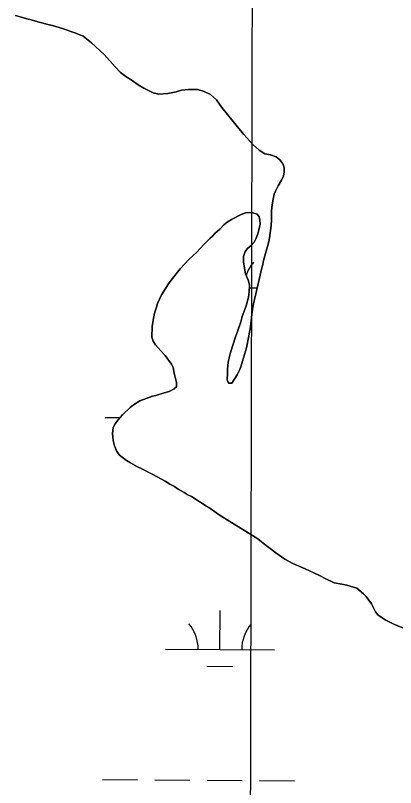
# Model space of a CAD drawing. Extents: x 3172231 to 3210228, y 940198 to 965780.
# Drawn here: x 3202364 to 3202713, y 948874 to 949583 of the extents above; entities that cross this region are included whole.
import ezdxf

# ---------------------------------------------------------------- set-up
doc = ezdxf.new("R2010")
doc.units = 0
for name, color, linetype in [('V-GRID-MAJR', 7, 'Continuous'), ('V-SITE-VEGE', 7, 'Continuous'), ('V-TOPO-SHOR', 7, 'Continuous'), ('V-WETL-SWMP', 7, 'Continuous')]:
    doc.layers.add(name, color=color, linetype=linetype)

msp = doc.modelspace()

# ---------------------------------------------------------------- linework, layer by layer
at = {"layer": 'V-GRID-MAJR'}
msp.add_spline([(3202573.298, 945665.343), (3202586.522, 951726.618), (3202599.75, 957789.841), (3202612.979, 963853.114), (3202612.983, 963855.01)], degree=3, dxfattribs=at)
at = {"layer": 'V-SITE-VEGE'}
for p, q in [((3202374.843, 949580.025), (3202364.388, 949583.12)), ((3202378.892, 949578.991), (3202374.843, 949580.025)), ((3202384.795, 949577.273), (3202378.892, 949578.991)), ((3202388.506, 949576.408), (3202384.795, 949577.273)), ((3202394.24, 949574.86), (3202388.506, 949576.408)), ((3202398.289, 949573.996), (3202394.24, 949574.86)), ((3202408.576, 949570.901), (3202398.289, 949573.996)), ((3202415.15, 949568.501), (3202408.576, 949570.901)), ((3202419.871, 949566.961), (3202415.15, 949568.501)), ((3202426.613, 949564.055), (3202419.871, 949566.961)), ((3202434.115, 949557.882), (3202426.613, 949564.055)), ((3202445.714, 949547.351), (3202434.115, 949557.882)), ((3202455.956, 949535.815), (3202445.714, 949547.351)), ((3202460.743, 949530.808), (3202455.956, 949535.815)), ((3202465.613, 949527.105), (3202460.743, 949530.808)), ((3202470.68, 949523.986), (3202465.613, 949527.105)), ((3202477.11, 949519.503), (3202470.68, 949523.986)), ((3202482.372, 949516.187), (3202477.11, 949519.503)), ((3202490.752, 949512.093), (3202482.372, 949516.187)), ((3202511.797, 949513.07), (3202504.394, 949511.509)), ((3202516.866, 949514.434), (3202511.797, 949513.07)), ((3202523.295, 949515.212), (3202516.866, 949514.434)), ((3202531.675, 949515.018), (3202523.295, 949515.212)), ((3202537.717, 949513.264), (3202531.675, 949515.018)), ((3202543.562, 949510.34), (3202537.717, 949513.264)), ((3202496.013, 949510.926), (3202490.752, 949512.093)), ((3202504.394, 949511.509), (3202496.013, 949510.926)), ((3202549.02, 949505.662), (3202543.562, 949510.34)), ((3202553.888, 949498.644), (3202549.02, 949505.662)), ((3202568.115, 949480.904), (3202553.888, 949498.644)), ((3202573.962, 949473.691), (3202568.115, 949480.904)), ((3202582.146, 949464.53), (3202573.962, 949473.691)), ((3202587.993, 949459.267), (3202582.146, 949464.53)), ((3202593.254, 949455.953), (3202587.993, 949459.267)), ((3202598.516, 949454.978), (3202593.254, 949455.953)), ((3202603.777, 949453.223), (3202598.516, 949454.978)), ((3202607.091, 949450.495), (3202603.777, 949453.223)), ((3202609.237, 949447.765), (3202607.091, 949450.495)), ((3202610.402, 949445.427), (3202609.237, 949447.765)), ((3202611.183, 949442.697), (3202610.402, 949445.427)), ((3202611.117, 949439.033), (3202611.183, 949442.697)), ((3202608.696, 949431.717), (3202610.312, 949435.783)), ((3202610.312, 949435.783), (3202611.117, 949439.033)), ((3202605.659, 949426.433), (3202608.696, 949431.717)), ((3202602.018, 949418.911), (3202603.232, 949421.758)), ((3202603.232, 949421.758), (3202605.659, 949426.433)), ((3202600.009, 949408.96), (3202600.809, 949414.24)), ((3202600.809, 949414.24), (3202602.018, 949418.911)), ((3202599.409, 949403.477), (3202600.009, 949408.96)), ((3202562.67, 949395.486), (3202571.597, 949400.172)), ((3202571.597, 949400.172), (3202575.656, 949401.601)), ((3202575.656, 949401.601), (3202579.31, 949402.013)), ((3202579.31, 949402.013), (3202582.355, 949401.818)), ((3202582.355, 949401.818), (3202586.215, 949400.606)), ((3202586.215, 949400.606), (3202588.048, 949398.173)), ((3202599.423, 949395.353), (3202599.409, 949403.477)), ((3202555.776, 949390.597), (3202558.817, 949393.041)), ((3202558.817, 949393.041), (3202562.67, 949395.486)), ((3202588.048, 949398.173), (3202588.865, 949394.927)), ((3202588.865, 949394.927), (3202588.874, 949391.271)), ((3202599.03, 949390.071), (3202599.423, 949395.353)), ((3202547.262, 949382.659), (3202552.131, 949386.733)), ((3202552.131, 949386.733), (3202555.776, 949390.597)), ((3202587.868, 949386.192), (3202586.861, 949382.535)), ((3202588.874, 949391.271), (3202587.868, 949386.192)), ((3202598.03, 949380.933), (3202599.03, 949390.071)), ((3202537.332, 949372.489), (3202542.804, 949378.187)), ((3202542.804, 949378.187), (3202545.237, 949380.423)), ((3202545.237, 949380.423), (3202547.262, 949382.659)), ((3202585.445, 949378.471), (3202583.625, 949374.814)), ((3202586.861, 949382.535), (3202585.445, 949378.471)), ((3202597.43, 949376.87), (3202598.03, 949380.933)), ((3202530.645, 949365.167), (3202537.332, 949372.489)), ((3202580.991, 949371.965), (3202577.341, 949368.911)), ((3202583.625, 949374.814), (3202580.991, 949371.965)), ((3202591.985, 949357.772), (3202596.423, 949372.807)), ((3202596.423, 949372.807), (3202597.43, 949376.87)), ((3202523.956, 949359.062), (3202530.645, 949365.167)), ((3202575.318, 949366.064), (3202573.7, 949361.596)), ((3202577.341, 949368.911), (3202575.318, 949366.064)), ((3202515.445, 949350.113), (3202523.956, 949359.062)), ((3202573.7, 949361.596), (3202573.71, 949356.519)), ((3202573.71, 949356.519), (3202575.56, 949345.558)), ((3202591.38, 949354.319), (3202591.985, 949357.772)), ((3202507.343, 949339.942), (3202515.445, 949350.113)), ((3202589.973, 949348.63), (3202591.38, 949354.319)), ((3202575.56, 949345.558), (3202578.212, 949339.266)), ((3202582.922, 949318.158), (3202589.165, 949344.569)), ((3202589.165, 949344.569), (3202589.973, 949348.63)), ((3202498.434, 949326.321), (3202504.912, 949336.485)), ((3202504.912, 949336.485), (3202507.343, 949339.942)), ((3202578.212, 949339.266), (3202579.234, 949335.207)), ((3202579.234, 949335.207), (3202579.043, 949329.117)), ((3202579.043, 949329.117), (3202578.24, 949324.24)), ((3202494.793, 949318.395), (3202498.434, 949326.321)), ((3202578.24, 949324.24), (3202576.022, 949316.317)), ((3202491.966, 949309.658), (3202493.785, 949314.94)), ((3202493.785, 949314.94), (3202494.793, 949318.395)), ((3202576.022, 949316.317), (3202572.588, 949306.359)), ((3202581.917, 949313.079), (3202582.922, 949318.158)), ((3202490.359, 949301.329), (3202491.966, 949309.658)), ((3202580.915, 949305.565), (3202581.917, 949313.079)), ((3202489.959, 949297.266), (3202490.359, 949301.329)), ((3202571.177, 949301.485), (3202568.148, 949292.545)), ((3202572.588, 949306.359), (3202571.177, 949301.485)), ((3202579.717, 949295.206), (3202580.719, 949302.517)), ((3202580.719, 949302.517), (3202580.915, 949305.565)), ((3202489.572, 949287.317), (3202489.959, 949297.266)), ((3202576.502, 949277.534), (3202579.717, 949295.206)), ((3202490.799, 949283.663), (3202489.572, 949287.317)), ((3202566.329, 949287.87), (3202561.889, 949273.241)), ((3202568.148, 949292.545), (3202566.329, 949287.87)), ((3202493.04, 949280.419), (3202490.799, 949283.663)), ((3202497.719, 949274.945), (3202493.04, 949280.419)), ((3202501.789, 949270.486), (3202497.719, 949274.945)), ((3202561.889, 949273.241), (3202560.077, 949266.13)), ((3202572.871, 949265.547), (3202576.502, 949277.534)), ((3202507.693, 949262.784), (3202501.789, 949270.486)), ((3202560.077, 949266.13), (3202559.475, 949261.864)), ((3202571.66, 949261.076), (3202572.871, 949265.547)), ((3202509.12, 949259.738), (3202507.693, 949262.784)), ((3202510.147, 949254.461), (3202509.12, 949259.738)), ((3202559.475, 949261.864), (3202559.079, 949257.6)), ((3202559.079, 949257.6), (3202559.083, 949254.35)), ((3202567.818, 949252.945), (3202570.448, 949257.826)), ((3202570.448, 949257.826), (3202571.66, 949261.076)), ((3202512.192, 949245.732), (3202510.147, 949254.461)), ((3202559.083, 949254.35), (3202558.688, 949248.257)), ((3202563.161, 949245.22), (3202567.818, 949252.945)), ((3202512.201, 949241.874), (3202512.192, 949245.732)), ((3202558.688, 949248.257), (3202559.911, 949245.214)), ((3202559.911, 949245.214), (3202563.161, 949245.22)), ((3202493.332, 949233.715), (3202500.84, 949236.166)), ((3202500.84, 949236.166), (3202505.508, 949237.395)), ((3202505.508, 949237.395), (3202509.97, 949239.838)), ((3202509.97, 949239.838), (3202512.201, 949241.874)), ((3202472.838, 949225.351), (3202478.517, 949228.814)), ((3202478.517, 949228.814), (3202490.287, 949233.1)), ((3202490.287, 949233.1), (3202493.332, 949233.715)), ((3202462.5, 949215.989), (3202469.594, 949222.702)), ((3202469.594, 949222.702), (3202472.838, 949225.351)), ((3202458.449, 949211.109), (3202462.5, 949215.989)), ((3202454.197, 949204.399), (3202456.016, 949207.854)), ((3202456.016, 949207.854), (3202458.449, 949211.109)), ((3202453.392, 949198.915), (3202454.197, 949204.399)), ((3202454.017, 949192.621), (3202453.392, 949198.915)), ((3202455.244, 949187.751), (3202454.017, 949192.621)), ((3202457.284, 949182.881), (3202455.244, 949187.751)), ((3202459.729, 949179.232), (3202457.284, 949182.881)), ((3202466.235, 949174.167), (3202459.729, 949179.232)), ((3202469.895, 949171.941), (3202466.235, 949174.167)), ((3202476.4, 949168.297), (3202469.895, 949171.941)), ((3202479.855, 949166.882), (3202476.4, 949168.297)), ((3202491.237, 949161.017), (3202479.855, 949166.882)), ((3202494.49, 949158.991), (3202491.237, 949161.017)), ((3202501.807, 949155.147), (3202494.49, 949158.991)), ((3202506.077, 949152.515), (3202501.807, 949155.147)), ((3202510.345, 949150.289), (3202506.077, 949152.515)), ((3202513.802, 949147.86), (3202510.345, 949150.289)), ((3202519.291, 949144.825), (3202513.802, 949147.86)), ((3202522.138, 949143.002), (3202519.291, 949144.825)), ((3202525.998, 949140.979), (3202522.138, 949143.002)), ((3202533.115, 949136.324), (3202525.998, 949140.979)), ((3202536.164, 949134.501), (3202533.115, 949136.324)), ((3202539.011, 949132.476), (3202536.164, 949134.501)), ((3202541.858, 949130.858), (3202539.011, 949132.476)), ((3202552.432, 949123.567), (3202541.858, 949130.858)), ((3202582.113, 949105.35), (3202552.432, 949123.567)), ((3202586.789, 949102.108), (3202582.113, 949105.35)), ((3202591.669, 949098.057), (3202586.789, 949102.108)), ((3202603.466, 949089.349), (3202591.669, 949098.057)), ((3202611.799, 949083.475), (3202603.466, 949089.349)), ((3202619.119, 949079.428), (3202611.799, 949083.475)), ((3202630.297, 949074.577), (3202619.119, 949079.428)), ((3202638.22, 949070.935), (3202630.297, 949074.577)), ((3202644.118, 949068.105), (3202638.22, 949070.935)), ((3202648.589, 949065.676), (3202644.118, 949068.105)), ((3202656.923, 949061.834), (3202648.589, 949065.676)), ((3202664.031, 949060.63), (3202656.923, 949061.834)), ((3202668.705, 949059.622), (3202664.031, 949060.63)), ((3202677.642, 949056.798), (3202668.705, 949059.622)), ((3202683.948, 949051.733), (3202677.642, 949056.798)), ((3202686.186, 949049.3), (3202683.948, 949051.733)), ((3202691.073, 949042.407), (3202686.186, 949049.3)), ((3202694.946, 949035.104), (3202691.073, 949042.407)), ((3202696.981, 949032.265), (3202694.946, 949035.104)), ((3202700.033, 949030.037), (3202696.981, 949032.265)), ((3202703.896, 949027.608), (3202700.033, 949030.037)), ((3202711.619, 949023.764), (3202703.896, 949027.608)), ((3202727.876, 949017.093), (3202711.619, 949023.764))]:
    msp.add_line(p, q, dxfattribs=at)
at = {"layer": 'V-TOPO-SHOR'}
for points in [[(3202455.956, 949535.815), (3202445.714, 949547.351), (3202434.115, 949557.882), (3202426.613, 949564.055), (3202419.871, 949566.961), (3202415.15, 949568.503), (3202408.576, 949570.901), (3202404.359, 949572.106), (3202398.289, 949573.996), (3202394.24, 949574.86), (3202388.506, 949576.408), (3202384.795, 949577.273), (3202378.892, 949578.991), (3202374.843, 949580.025), (3202368.605, 949581.916), (3202364.388, 949583.12)], [(3202455.956, 949535.815), (3202460.743, 949530.808), (3202465.613, 949527.105), (3202470.68, 949523.986), (3202477.11, 949519.503), (3202482.372, 949516.187), (3202490.752, 949512.093), (3202496.013, 949510.926), (3202504.394, 949511.509), (3202511.797, 949513.07), (3202516.866, 949514.434), (3202523.295, 949515.212), (3202531.675, 949515.018), (3202537.717, 949513.264), (3202543.562, 949510.34), (3202549.02, 949505.662), (3202553.89, 949498.644), (3202568.115, 949480.904), (3202573.962, 949473.691), (3202582.146, 949464.53), (3202587.993, 949459.267), (3202593.254, 949455.953), (3202598.516, 949454.978), (3202603.777, 949453.223), (3202607.091, 949450.495), (3202609.235, 949447.765), (3202610.402, 949445.427), (3202611.183, 949442.697), (3202611.117, 949439.033)], [(3202586.215, 949400.606), (3202588.048, 949398.173), (3202588.865, 949394.927), (3202588.874, 949391.271), (3202587.868, 949386.192), (3202586.861, 949382.535), (3202585.445, 949378.471), (3202583.625, 949374.814), (3202580.991, 949371.965), (3202577.341, 949368.911), (3202575.318, 949366.064), (3202573.7, 949361.596), (3202573.71, 949356.519), (3202575.56, 949345.558), (3202578.212, 949339.266), (3202579.234, 949335.207), (3202579.043, 949329.117), (3202578.24, 949324.24), (3202576.022, 949316.317), (3202572.588, 949306.359), (3202571.177, 949301.485), (3202568.148, 949292.543), (3202566.329, 949287.87), (3202561.889, 949273.241), (3202560.077, 949266.13), (3202559.475, 949261.864), (3202559.077, 949257.6), (3202559.083, 949254.35), (3202558.688, 949248.257), (3202559.913, 949245.214), (3202563.161, 949245.22), (3202567.818, 949252.945), (3202570.448, 949257.826), (3202571.66, 949261.076), (3202572.871, 949265.547), (3202576.502, 949277.534), (3202579.717, 949295.206), (3202580.719, 949302.517), (3202580.915, 949305.565), (3202581.917, 949313.079), (3202582.922, 949318.158), (3202589.167, 949344.569), (3202589.971, 949348.63), (3202591.38, 949354.319), (3202591.985, 949357.772), (3202596.423, 949372.807), (3202597.43, 949376.87), (3202598.03, 949380.933), (3202599.03, 949390.071), (3202599.425, 949395.353), (3202599.409, 949403.475), (3202600.009, 949408.96), (3202600.809, 949414.24), (3202602.02, 949418.911), (3202603.232, 949421.758), (3202605.659, 949426.433), (3202608.696, 949431.717), (3202610.312, 949435.783), (3202611.117, 949439.033)], [(3202727.876, 949017.093), (3202711.619, 949023.764), (3202703.896, 949027.608), (3202700.033, 949030.037), (3202696.981, 949032.265), (3202694.946, 949035.104), (3202691.073, 949042.407), (3202686.186, 949049.3), (3202683.948, 949051.733), (3202677.644, 949056.798), (3202668.705, 949059.622), (3202664.031, 949060.63), (3202656.923, 949061.834), (3202648.589, 949065.676), (3202644.118, 949068.105), (3202638.222, 949070.935), (3202630.297, 949074.577), (3202619.119, 949079.428), (3202611.801, 949083.475), (3202603.466, 949089.349), (3202591.669, 949098.057), (3202586.789, 949102.108), (3202582.113, 949105.35), (3202552.432, 949123.567), (3202541.858, 949130.858), (3202539.011, 949132.476), (3202536.164, 949134.501), (3202533.115, 949136.324), (3202525.998, 949140.979), (3202522.138, 949143.002), (3202519.291, 949144.825), (3202513.802, 949147.86), (3202510.345, 949150.289), (3202506.077, 949152.515), (3202501.807, 949155.147), (3202494.49, 949158.991), (3202491.237, 949161.017), (3202479.855, 949166.882), (3202476.4, 949168.297), (3202469.895, 949171.941), (3202466.235, 949174.167), (3202459.729, 949179.232), (3202457.284, 949182.881), (3202455.244, 949187.751), (3202454.017, 949192.621), (3202453.394, 949198.915), (3202454.197, 949204.399), (3202456.018, 949207.854), (3202458.449, 949211.109), (3202462.5, 949215.989), (3202469.594, 949222.704), (3202472.838, 949225.351), (3202478.517, 949228.814), (3202490.287, 949233.1), (3202493.332, 949233.715), (3202500.84, 949236.166), (3202505.508, 949237.395), (3202509.97, 949239.838), (3202512.201, 949241.874), (3202512.192, 949245.732), (3202510.147, 949254.461), (3202509.12, 949259.738), (3202507.693, 949262.782), (3202501.789, 949270.486), (3202497.719, 949274.945), (3202493.04, 949280.419), (3202490.799, 949283.663), (3202489.572, 949287.317), (3202489.959, 949297.266), (3202490.359, 949301.329), (3202491.966, 949309.658), (3202493.785, 949314.94), (3202494.793, 949318.395), (3202498.434, 949326.321), (3202504.912, 949336.485), (3202507.343, 949339.942), (3202515.445, 949350.113), (3202523.956, 949359.062), (3202530.645, 949365.167), (3202537.332, 949372.489), (3202542.804, 949378.187), (3202545.237, 949380.425), (3202547.262, 949382.661), (3202552.128, 949386.733), (3202555.776, 949390.597), (3202558.817, 949393.041), (3202562.67, 949395.484), (3202571.597, 949400.172), (3202575.656, 949401.601), (3202579.31, 949402.015), (3202582.355, 949401.818), (3202586.215, 949400.606)]]:
    msp.add_lwpolyline(points, dxfattribs=at)
at = {"layer": 'V-WETL-SWMP'}
for p, q in [((3202364.389, 949583.119), (3202368.605, 949581.915)), ((3202368.605, 949581.915), (3202374.844, 949580.025)), ((3202374.844, 949580.025), (3202378.893, 949578.991)), ((3202378.893, 949578.991), (3202384.795, 949577.272)), ((3202384.795, 949577.272), (3202388.506, 949576.409)), ((3202388.506, 949576.409), (3202394.24, 949574.86)), ((3202394.24, 949574.86), (3202398.289, 949573.995)), ((3202398.289, 949573.995), (3202404.36, 949572.106)), ((3202404.36, 949572.106), (3202408.576, 949570.902)), ((3202408.576, 949570.902), (3202415.15, 949568.504)), ((3202415.15, 949568.504), (3202419.871, 949566.96)), ((3202419.871, 949566.96), (3202426.612, 949564.055)), ((3202426.612, 949564.055), (3202434.114, 949557.882)), ((3202434.114, 949557.882), (3202445.714, 949547.352)), ((3202445.714, 949547.352), (3202455.957, 949535.815)), ((3202455.957, 949535.815), (3202460.742, 949530.808)), ((3202460.742, 949530.808), (3202465.613, 949527.104)), ((3202465.613, 949527.104), (3202470.68, 949523.985)), ((3202470.68, 949523.985), (3202477.111, 949519.502)), ((3202477.111, 949519.502), (3202482.372, 949516.188)), ((3202482.372, 949516.188), (3202490.752, 949512.094)), ((3202504.393, 949511.51), (3202511.798, 949513.069)), ((3202511.798, 949513.069), (3202516.865, 949514.434)), ((3202516.865, 949514.434), (3202523.295, 949515.213)), ((3202523.295, 949515.213), (3202531.675, 949515.018)), ((3202531.675, 949515.018), (3202537.716, 949513.264)), ((3202537.716, 949513.264), (3202543.562, 949510.34)), ((3202490.752, 949512.094), (3202496.013, 949510.925)), ((3202496.013, 949510.925), (3202504.393, 949511.51)), ((3202543.562, 949510.34), (3202549.019, 949505.662)), ((3202549.019, 949505.662), (3202553.89, 949498.644)), ((3202553.89, 949498.644), (3202568.116, 949480.905)), ((3202568.116, 949480.905), (3202573.962, 949473.692)), ((3202573.962, 949473.692), (3202582.147, 949464.53)), ((3202582.147, 949464.53), (3202587.993, 949459.267)), ((3202587.993, 949459.267), (3202593.255, 949455.953)), ((3202593.255, 949455.953), (3202598.516, 949454.978)), ((3202598.516, 949454.978), (3202603.778, 949453.224)), ((3202603.778, 949453.224), (3202607.09, 949450.495)), ((3202607.09, 949450.495), (3202609.234, 949447.766)), ((3202609.234, 949447.766), (3202610.403, 949445.426)), ((3202610.403, 949445.426), (3202611.183, 949442.697)), ((3202611.183, 949442.697), (3202611.118, 949439.033)), ((3202610.312, 949435.782), (3202608.696, 949431.718)), ((3202611.118, 949439.033), (3202610.312, 949435.782)), ((3202608.696, 949431.718), (3202605.66, 949426.433)), ((3202603.232, 949421.758), (3202602.019, 949418.912)), ((3202605.66, 949426.433), (3202603.232, 949421.758)), ((3202600.81, 949414.24), (3202600.008, 949408.959)), ((3202602.019, 949418.912), (3202600.81, 949414.24)), ((3202600.008, 949408.959), (3202599.409, 949403.475)), ((3202571.596, 949400.172), (3202562.67, 949395.485)), ((3202575.655, 949401.602), (3202571.596, 949400.172)), ((3202579.309, 949402.015), (3202575.655, 949401.602)), ((3202582.355, 949401.818), (3202579.309, 949402.015)), ((3202586.216, 949400.607), (3202582.355, 949401.818)), ((3202588.048, 949398.173), (3202586.216, 949400.607)), ((3202599.409, 949403.475), (3202599.425, 949395.352)), ((3202558.817, 949393.041), (3202555.776, 949390.598)), ((3202562.67, 949395.485), (3202558.817, 949393.041)), ((3202588.866, 949394.926), (3202588.048, 949398.173)), ((3202588.873, 949391.271), (3202588.866, 949394.926)), ((3202599.425, 949395.352), (3202599.029, 949390.072)), ((3202552.128, 949386.733), (3202547.262, 949382.662)), ((3202555.776, 949390.598), (3202552.128, 949386.733)), ((3202586.86, 949382.535), (3202587.868, 949386.193)), ((3202587.868, 949386.193), (3202588.873, 949391.271)), ((3202599.029, 949390.072), (3202598.031, 949380.932)), ((3202542.804, 949378.187), (3202537.332, 949372.49)), ((3202545.236, 949380.425), (3202542.804, 949378.187)), ((3202547.262, 949382.662), (3202545.236, 949380.425)), ((3202583.625, 949374.813), (3202585.446, 949378.472)), ((3202585.446, 949378.472), (3202586.86, 949382.535)), ((3202598.031, 949380.932), (3202597.43, 949376.87)), ((3202537.332, 949372.49), (3202530.645, 949365.167)), ((3202577.342, 949368.912), (3202580.991, 949371.965)), ((3202580.991, 949371.965), (3202583.625, 949374.813)), ((3202596.422, 949372.807), (3202591.984, 949357.772)), ((3202597.43, 949376.87), (3202596.422, 949372.807)), ((3202530.645, 949365.167), (3202523.956, 949359.063)), ((3202573.701, 949361.595), (3202575.317, 949366.065)), ((3202575.317, 949366.065), (3202577.342, 949368.912)), ((3202523.956, 949359.063), (3202515.445, 949350.112)), ((3202573.711, 949356.518), (3202573.701, 949361.595)), ((3202575.559, 949345.557), (3202573.711, 949356.518)), ((3202591.984, 949357.772), (3202591.381, 949354.319)), ((3202515.445, 949350.112), (3202507.342, 949339.943)), ((3202591.381, 949354.319), (3202589.971, 949348.63)), ((3202578.211, 949339.267), (3202575.559, 949345.557)), ((3202589.166, 949344.568), (3202582.922, 949318.158)), ((3202589.971, 949348.63), (3202589.166, 949344.568)), ((3202504.912, 949336.486), (3202498.433, 949326.321)), ((3202507.342, 949339.943), (3202504.912, 949336.486)), ((3202579.234, 949335.208), (3202578.211, 949339.267)), ((3202579.043, 949329.116), (3202579.234, 949335.208)), ((3202578.24, 949324.241), (3202579.043, 949329.116)), ((3202579.16, 949332.863), (3202586.387, 949332.813)), ((3202498.433, 949326.321), (3202494.793, 949318.395)), ((3202576.022, 949316.317), (3202578.24, 949324.241)), ((3202493.785, 949314.941), (3202491.967, 949309.658)), ((3202494.793, 949318.395), (3202493.785, 949314.941)), ((3202572.589, 949306.36), (3202576.022, 949316.317)), ((3202582.922, 949318.158), (3202581.916, 949313.079)), ((3202491.967, 949309.658), (3202490.359, 949301.329)), ((3202581.916, 949313.079), (3202580.916, 949305.564)), ((3202490.359, 949301.329), (3202489.96, 949297.267)), ((3202568.148, 949292.544), (3202571.177, 949301.484)), ((3202571.177, 949301.484), (3202572.589, 949306.36)), ((3202580.718, 949302.518), (3202579.717, 949295.206)), ((3202580.916, 949305.564), (3202580.718, 949302.518)), ((3202489.96, 949297.267), (3202489.573, 949287.316)), ((3202579.717, 949295.206), (3202576.502, 949277.533)), ((3202489.573, 949287.316), (3202490.799, 949283.664)), ((3202561.89, 949273.241), (3202566.329, 949287.87)), ((3202566.329, 949287.87), (3202568.148, 949292.544)), ((3202490.799, 949283.664), (3202493.039, 949280.419)), ((3202493.039, 949280.419), (3202497.72, 949274.945)), ((3202497.72, 949274.945), (3202501.789, 949270.486)), ((3202560.076, 949266.13), (3202561.89, 949273.241)), ((3202576.502, 949277.533), (3202572.87, 949265.546)), ((3202501.789, 949270.486), (3202507.693, 949262.781)), ((3202559.475, 949261.865), (3202560.076, 949266.13)), ((3202572.87, 949265.546), (3202571.66, 949261.076)), ((3202507.693, 949262.781), (3202509.12, 949259.738)), ((3202509.12, 949259.738), (3202510.146, 949254.46)), ((3202559.077, 949257.6), (3202559.475, 949261.865)), ((3202559.083, 949254.351), (3202559.077, 949257.6)), ((3202570.448, 949257.825), (3202567.818, 949252.946)), ((3202571.66, 949261.076), (3202570.448, 949257.825)), ((3202510.146, 949254.46), (3202512.193, 949245.732)), ((3202558.689, 949248.258), (3202559.083, 949254.351)), ((3202567.818, 949252.946), (3202563.162, 949245.221)), ((3202512.193, 949245.732), (3202512.2, 949241.874)), ((3202559.913, 949245.215), (3202558.689, 949248.258)), ((3202563.162, 949245.221), (3202559.913, 949245.215)), ((3202500.84, 949236.167), (3202493.332, 949233.715)), ((3202505.508, 949237.394), (3202500.84, 949236.167)), ((3202509.971, 949239.839), (3202505.508, 949237.394)), ((3202512.2, 949241.874), (3202509.971, 949239.839)), ((3202478.518, 949228.814), (3202472.838, 949225.351)), ((3202490.287, 949233.1), (3202478.518, 949228.814)), ((3202493.332, 949233.715), (3202490.287, 949233.1)), ((3202469.595, 949222.705), (3202462.5, 949215.99)), ((3202472.838, 949225.351), (3202469.595, 949222.705)), ((3202462.5, 949215.99), (3202458.449, 949211.109)), ((3202446.666, 949213.691), (3202460.513, 949213.596)), ((3202456.018, 949207.855), (3202454.197, 949204.4)), ((3202458.449, 949211.109), (3202456.018, 949207.855)), ((3202454.197, 949204.4), (3202453.395, 949198.915)), ((3202453.395, 949198.915), (3202454.017, 949192.622)), ((3202454.017, 949192.622), (3202455.244, 949187.751)), ((3202455.244, 949187.751), (3202457.284, 949182.881)), ((3202457.284, 949182.881), (3202459.728, 949179.231)), ((3202459.728, 949179.231), (3202466.236, 949174.167)), ((3202466.236, 949174.167), (3202469.895, 949171.94)), ((3202469.895, 949171.94), (3202476.4, 949168.297)), ((3202476.4, 949168.297), (3202479.855, 949166.883)), ((3202479.855, 949166.883), (3202491.238, 949161.016)), ((3202491.238, 949161.016), (3202494.49, 949158.991)), ((3202494.49, 949158.991), (3202501.808, 949155.147)), ((3202501.808, 949155.147), (3202506.077, 949152.516)), ((3202506.077, 949152.516), (3202510.346, 949150.29)), ((3202510.346, 949150.29), (3202513.803, 949147.86)), ((3202513.803, 949147.86), (3202519.291, 949144.825)), ((3202519.291, 949144.825), (3202522.137, 949143.003)), ((3202522.137, 949143.003), (3202525.999, 949140.98)), ((3202525.999, 949140.98), (3202533.115, 949136.323)), ((3202533.115, 949136.323), (3202536.165, 949134.501)), ((3202536.165, 949134.501), (3202539.012, 949132.476)), ((3202539.012, 949132.476), (3202541.858, 949130.857)), ((3202541.858, 949130.857), (3202552.431, 949123.567)), ((3202552.431, 949123.567), (3202582.113, 949105.349)), ((3202582.113, 949105.349), (3202586.789, 949102.109)), ((3202586.789, 949102.109), (3202591.67, 949098.057)), ((3202591.67, 949098.057), (3202603.465, 949089.348)), ((3202603.465, 949089.348), (3202611.801, 949083.475)), ((3202611.801, 949083.475), (3202619.119, 949079.428)), ((3202619.119, 949079.428), (3202630.297, 949074.576)), ((3202630.297, 949074.576), (3202638.223, 949070.936)), ((3202638.223, 949070.936), (3202644.118, 949068.105)), ((3202644.118, 949068.105), (3202648.59, 949065.677)), ((3202648.59, 949065.677), (3202656.922, 949061.834)), ((3202656.922, 949061.834), (3202664.032, 949060.63)), ((3202664.032, 949060.63), (3202668.704, 949059.623)), ((3202668.704, 949059.623), (3202677.644, 949056.798)), ((3202677.644, 949056.798), (3202683.949, 949051.733)), ((3202683.949, 949051.733), (3202686.187, 949049.301)), ((3202686.187, 949049.301), (3202691.074, 949042.406)), ((3202691.074, 949042.406), (3202694.946, 949035.104)), ((3202552.061, 949000.364), (3202552.306, 949036.364)), ((3202694.946, 949035.104), (3202696.982, 949032.265)), ((3202696.982, 949032.265), (3202700.032, 949030.037)), ((3202700.032, 949030.037), (3202703.895, 949027.607)), ((3202703.895, 949027.607), (3202711.619, 949023.764)), ((3202711.619, 949023.764), (3202727.876, 949017.094)), ((3202502.062, 949000.705), (3202602.06, 949000.024)), ((3202539.956, 948985.015), (3202563.955, 948984.852)), ((3202444.402, 948881.023), (3202476.401, 948880.806)), ((3202492.401, 948880.697), (3202524.4, 948880.479)), ((3202540.4, 948880.37), (3202572.399, 948880.152)), ((3202588.399, 948880.043), (3202620.398, 948879.825))]:
    msp.add_line(p, q, dxfattribs=at)
for centre, start, end in [((3202609.57, 949333.13), 138.838162, 161.641348), ((3202496.822, 949001.215), 358.838165, 40.381824), ((3202607.306, 949000.463), 138.838162, 180.381821)]:
    msp.add_arc(centre, 35.246, start, end, dxfattribs=at)

doc.saveas('drawing.dxf')
